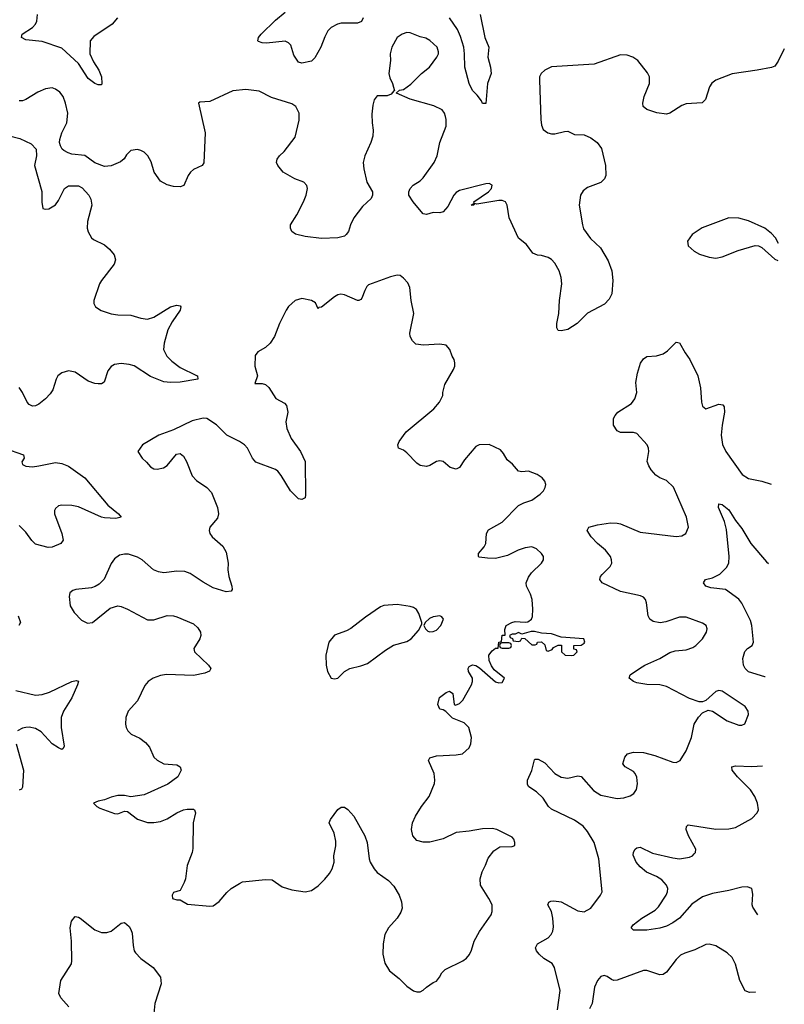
# Model space of a CAD drawing. Header units: inches. Extents: x 1682530 to 1839546, y 640742 to 791647.
# Tile 566 of 656: x 1830413 to 1835068, y 652165 to 658158. Entities that reach past the tile are written whole.
import ezdxf

# ---------------------------------------------------------------- set-up
doc = ezdxf.new("R2010")
doc.units = ezdxf.units.IN
doc.header["$MEASUREMENT"] = 0
doc.layers.add('B8635', color=7, linetype='Continuous')

msp = doc.modelspace()

# ---------------------------------------------------------------- linework, layer by layer
at = {"layer": 'B8635', "color": 5}
for points, elevation in [([(1832504.2, 658170), (1832493.8, 658146.2), (1832470, 658138), (1832370, 658136.1), (1832348, 658130), (1832310, 658109.7), (1832289.2, 658090), (1832270, 658054), (1832245.8, 657990), (1832210, 657925.4), (1832190, 657906.4), (1832130, 657894.3), (1832110, 657898.7), (1832081.8, 657941.8), (1832062.9, 658002.9), (1832050, 658018.3), (1832030, 658027.4), (1831915.6, 658015.6), (1831890, 658017.7), (1831866.4, 658026.4), (1831862, 658030), (1831866, 658050), (1831883.5, 658070), (1831970, 658156.1), (1832030, 658204.2)], 420), ([(1831008, 658170), (1830975.8, 658130), (1830863.9, 658056.1), (1830841.7, 658030), (1830840.7, 657950), (1830861.7, 657901.7), (1830894.6, 657850), (1830910.3, 657810), (1830913.4, 657770), (1830910, 657762), (1830890, 657760.9), (1830870, 657769.6), (1830830, 657799.6), (1830771.8, 657891.8), (1830670, 657984.2), (1830550, 658025.6), (1830450, 658035.6), (1830423.7, 658050), (1830427, 658070), (1830490, 658110.3), (1830508.2, 658130), (1830517.2, 658150), (1830521.1, 658190)], 420), ([(1833216.1, 658190), (1833245.4, 658050), (1833268.1, 657990), (1833263.1, 657930), (1833278.3, 657870), (1833283.1, 657830), (1833260.5, 657770), (1833250, 657648), (1833230, 657648.7), (1833224.1, 657664.1), (1833198.3, 657698.3), (1833170, 657727.3), (1833150, 657769.3), (1833122.2, 657870), (1833121, 657950), (1833115.8, 657990), (1833096.3, 658056.3), (1833078.3, 658098.3), (1833028.6, 658170)], 420), ([(1835067.6, 657981.2), (1835063.9, 657976.1), (1835030, 657905.2), (1835010, 657876), (1834990, 657867.3), (1834902, 657850), (1834750, 657827.8), (1834650, 657789.7), (1834627.3, 657772.7), (1834611.8, 657750), (1834587, 657673), (1834568.5, 657651.5), (1834470, 657646.3), (1834444.2, 657635.8), (1834370.7, 657590), (1834350, 657583), (1834291.3, 657591.3), (1834231.5, 657611.5), (1834209.2, 657630), (1834206, 657650), (1834214.5, 657690), (1834247.6, 657770), (1834247.6, 657810), (1834234.5, 657834.5), (1834175.4, 657910), (1834146, 657930), (1834110, 657943.2), (1834070, 657944.8), (1833910, 657888.4), (1833650, 657871.8), (1833608.9, 657851.1), (1833587.7, 657830), (1833578, 657810), (1833577.1, 657790), (1833585.3, 657550), (1833590, 657516), (1833600.3, 657490), (1833627.3, 657470), (1833650, 657463.7), (1833670, 657463.7), (1833730, 657478.7), (1833750, 657479.3), (1833790, 657459.3), (1833850, 657456.4), (1833890, 657439.3), (1833927.7, 657410), (1833954.7, 657374.7), (1833979.3, 657270), (1833980.5, 657210), (1833973.4, 657190), (1833950, 657167.6), (1833870, 657136.9), (1833843.4, 657116.6), (1833827, 657090), (1833819.6, 657030), (1833838.2, 656910), (1833845.9, 656885.9), (1833887.3, 656827.3), (1833948.2, 656770), (1833995.5, 656690), (1834018, 656630), (1834023.8, 656570), (1834017.1, 656490), (1834002.3, 656457.7), (1833973.5, 656426.5), (1833870, 656372), (1833806.8, 656310), (1833750, 656272.7), (1833710, 656264.5), (1833690, 656266), (1833682, 656282), (1833682, 656310), (1833694.7, 656370), (1833698.7, 656450), (1833713.3, 656550), (1833709.6, 656590), (1833697.4, 656630), (1833670, 656677), (1833650, 656698.4), (1833630, 656711.5), (1833590, 656723), (1833565.1, 656725.1), (1833537.2, 656737.2), (1833498, 656790), (1833450, 656829.4), (1833392.8, 656952.8), (1833379.8, 657030), (1833369.6, 657050), (1833350, 657058.2), (1833330, 657058.7), (1833195.5, 657035.5), (1833181, 657039), (1833178, 657030), (1833162, 657030), (1833179.3, 657040.7), (1833178, 657050), (1833266.9, 657110), (1833285.1, 657130), (1833290, 657152), (1833270, 657160.5), (1833250, 657159.2), (1833090, 657118.3), (1833070, 657106), (1833055.3, 657090), (1833019.4, 657020.6), (1832991.4, 656988.6), (1832970, 656982.2), (1832930, 656984.4), (1832890, 656971.8), (1832870, 656977), (1832857, 656990), (1832807.6, 657050), (1832782, 657090), (1832780.9, 657110), (1832789.3, 657130), (1832808.4, 657151.6), (1832850, 657177.6), (1832870, 657195.8), (1832936.4, 657290), (1832954.7, 657330), (1832969.7, 657410), (1833008.4, 657510), (1833009.7, 657550), (1833005.7, 657570), (1832999.7, 657590), (1832984.5, 657610), (1832933.8, 657633.8), (1832790, 657675.1), (1832706, 657710), (1832706, 657714), (1832726, 657730), (1832750, 657734), (1832793.7, 657766.3), (1832858.7, 657830), (1832908, 657870), (1832953, 657930), (1832962.4, 657950), (1832962.9, 657962.9), (1832954, 657990), (1832910, 658031.8), (1832884.9, 658044.9), (1832850, 658053.3), (1832790, 658078.4), (1832770, 658080.7), (1832741, 658070), (1832710.4, 658049.6), (1832678.4, 657990), (1832668, 657950), (1832670.4, 657910), (1832660.7, 657830), (1832665.2, 657805.2), (1832682.8, 657770), (1832694, 657726), (1832690, 657726), (1832675.3, 657704.7), (1832650, 657694), (1832590, 657694), (1832570.5, 657669.5), (1832562.4, 657637.6), (1832557.3, 657582.7), (1832558.4, 657530), (1832565.5, 657485.5), (1832562.6, 657450), (1832550.2, 657409.8), (1832513.4, 657330), (1832503.1, 657290), (1832507.2, 657250), (1832526.4, 657170), (1832560.5, 657110), (1832560.5, 657090), (1832553, 657070), (1832499.5, 657020.5), (1832448, 656952), (1832426.4, 656910), (1832414.4, 656870), (1832400.5, 656850), (1832390, 656840.7), (1832350.3, 656829.7), (1832250, 656826), (1832150, 656837.6), (1832092, 656852), (1832069.2, 656870), (1832060.9, 656890), (1832062, 656910), (1832100.5, 656970), (1832141.6, 657050), (1832156.9, 657090), (1832165.6, 657130), (1832160.7, 657150), (1832142.7, 657170), (1832088.7, 657188.7), (1832016, 657230), (1831985.2, 657270), (1831977.2, 657290), (1831980.9, 657310), (1831995.1, 657330), (1832023.3, 657356.7), (1832090, 657442.8), (1832113.9, 657546.1), (1832113.3, 657590), (1832093.3, 657630), (1832070, 657645.1), (1831944.9, 657684.9), (1831870, 657722.9), (1831790, 657733.6), (1831710, 657724.5), (1831570, 657661.2), (1831510, 657655.3), (1831502, 657650), (1831541.3, 657470), (1831533, 657287), (1831524, 657270), (1831470, 657245.6), (1831452.7, 657230), (1831438.7, 657210), (1831413, 657150), (1831390, 657140.7), (1831350, 657143.6), (1831310, 657154), (1831270, 657175.1), (1831231.8, 657230), (1831212.7, 657292.7), (1831192, 657330), (1831171.1, 657351.1), (1831150, 657361.6), (1831130, 657367.6), (1831090, 657362), (1831063.8, 657336.2), (1831048.7, 657311.3), (1831026.9, 657293.1), (1830970.4, 657269.6), (1830930, 657265.6), (1830870, 657287), (1830810, 657331.2), (1830730, 657339.7), (1830707, 657347), (1830682, 657362), (1830671.1, 657371.1), (1830660.5, 657390), (1830655.1, 657410), (1830656.3, 657430), (1830669.7, 657470), (1830699.7, 657530), (1830705.4, 657590), (1830692.2, 657650), (1830676.9, 657690), (1830657.3, 657717.3), (1830630, 657735.4), (1830610, 657742.6), (1830570, 657736.8), (1830523.6, 657716.4), (1830450, 657672.6), (1830430, 657664.7), (1830410, 657663.6)], 440), ([(1830270, 657471.8), (1830414.1, 657434.1), (1830482.2, 657402.2), (1830514, 657370), (1830515.8, 657330), (1830503.6, 657270), (1830547.5, 657112.5), (1830546.8, 657046.8), (1830554, 657010), (1830570, 657004.7), (1830590, 657006), (1830630, 657031), (1830650, 657058), (1830685.2, 657130), (1830710, 657146), (1830770, 657146.8), (1830794.2, 657134.2), (1830834, 657090), (1830846.2, 657066.2), (1830853, 657030), (1830825.5, 656930), (1830824.4, 656890), (1830830, 656867.3), (1830850, 656830.5), (1830861.2, 656821.2), (1830928.8, 656788.8), (1830960.6, 656760.6), (1830987.1, 656727.1), (1830995.6, 656695.6), (1830988.4, 656670), (1830910.3, 656570), (1830899.5, 656550), (1830864.9, 656450), (1830864, 656430), (1830874, 656410), (1830909, 656389), (1830970, 656368.9), (1831010, 656362.6), (1831090, 656360.4), (1831150, 656341.6), (1831190, 656335.8), (1831230, 656347.2), (1831330, 656410.4), (1831370, 656420.7), (1831390, 656416), (1831394.8, 656410), (1831390.6, 656390), (1831341.3, 656318.7), (1831314.9, 656270), (1831291.8, 656190), (1831288.7, 656150), (1831308.5, 656110), (1831340, 656080), (1831390, 656040.4), (1831490, 655993.4), (1831494.8, 655990), (1831498, 655970), (1831390, 655951.2), (1831330, 655949.8), (1831290, 655954), (1831210, 655986.8), (1831110, 656050.7), (1831080, 656060), (1831030, 656065.3), (1830990, 656058.7), (1830970, 656046.6), (1830950, 656020.9), (1830927.1, 655952.9), (1830910, 655942.4), (1830890, 655942), (1830870, 655944), (1830830, 655958), (1830750, 656012.8), (1830710, 656022), (1830670, 656009.6), (1830645.7, 655990), (1830634.6, 655970), (1830613.7, 655906.3), (1830598.3, 655881.7), (1830570, 655851.5), (1830530, 655817.6), (1830510, 655807.3), (1830490, 655805.6), (1830470, 655817), (1830458.4, 655830), (1830430, 655889.2), (1830410, 655919.5)], 440), ([(1834730, 656951.5), (1834567.7, 656892.3), (1834506, 656850), (1834478, 656810), (1834482, 656782), (1834518, 656750), (1834550.6, 656730.6), (1834610, 656713.4), (1834650, 656707.7), (1834690, 656714), (1834786.2, 656753.8), (1834890, 656784), (1834910, 656781), (1834930, 656771.3), (1835010, 656701), (1835028.3, 656693.5)], 460), ([(1835031.4, 656795.2), (1835014.5, 656830), (1834990, 656857.2), (1834950, 656889.2), (1834850, 656933.6), (1834790, 656949.6), (1834730, 656951.5)], 460), ([(1833687.7, 652132.3), (1833703.5, 652250), (1833668.2, 652390), (1833654.2, 652414.2), (1833604.6, 652444.6), (1833575.1, 652470), (1833559.6, 652490), (1833552, 652510), (1833565.9, 652534.1), (1833630, 652570.4), (1833647.8, 652590), (1833658.3, 652610), (1833663.3, 652636.7), (1833658.4, 652690), (1833649.8, 652729.8), (1833627.3, 652770), (1833633.8, 652786.2), (1833646.5, 652793.5), (1833664.9, 652795.1), (1833710, 652788.9), (1833810, 652734.4), (1833850, 652728.5), (1833890, 652750.8), (1833949.3, 652830), (1833958, 652850), (1833939.1, 653050), (1833909.8, 653150), (1833870, 653216.4), (1833843.5, 653250), (1833790, 653287), (1833650, 653352.2), (1833632.2, 653370), (1833600.4, 653420.4), (1833558.1, 653458.1), (1833512, 653490), (1833503.9, 653503.9), (1833505.1, 653530), (1833531.1, 653588.9), (1833546.3, 653653.7), (1833550, 653657.3), (1833570, 653657.1), (1833610, 653635.8), (1833670.2, 653570.2), (1833710, 653546.9), (1833750, 653540.8), (1833810, 653555.8), (1833830, 653552.4), (1833906.3, 653466.3), (1833950, 653438), (1834050, 653418.4), (1834090, 653422), (1834130, 653434), (1834151.4, 653448.6), (1834167.3, 653472.7), (1834173.4, 653506.6), (1834170, 653548), (1834160.7, 653570), (1834150, 653582), (1834099, 653610), (1834084, 653630), (1834096, 653670), (1834114, 653690), (1834150, 653700.3), (1834210, 653698.9), (1834279.1, 653679.1), (1834390, 653638.7), (1834410, 653636.4), (1834434.5, 653650), (1834470, 653707.7), (1834502.7, 653790), (1834519.2, 653870), (1834546, 653914), (1834570, 653939.3), (1834605.1, 653954.9), (1834630, 653950.5), (1834720.5, 653890), (1834790, 653865.3), (1834810, 653864.9), (1834827.8, 653872.2), (1834849.6, 653930), (1834847.3, 653950), (1834830, 653977), (1834690, 654071.6), (1834670, 654075.6), (1834650, 654069.4), (1834590, 654015.1), (1834570, 654006.6), (1834550, 654007), (1834490, 654026.6), (1834350, 654099.1), (1834310, 654109.7), (1834231.3, 654111.3), (1834170, 654123), (1834149, 654130), (1834124, 654150), (1834129.2, 654170), (1834185.1, 654210), (1834219.5, 654230), (1834309.4, 654270), (1834370, 654306), (1834403.3, 654316.7), (1834470, 654323.1), (1834510, 654336.4), (1834530, 654348.5), (1834569.5, 654390), (1834593.6, 654430), (1834598.4, 654450), (1834592, 654470), (1834570, 654484.5), (1834470, 654521.7), (1834430, 654522.2), (1834346.7, 654493.3), (1834312.7, 654487.3), (1834270, 654494.3), (1834249.8, 654509.8), (1834239.7, 654530), (1834229.7, 654609.7), (1834222.9, 654630), (1834210, 654642.9), (1834191.8, 654651.8), (1834070, 654678), (1833959.6, 654730), (1833945.1, 654750), (1833949.5, 654770), (1833958.2, 654781.8), (1834007, 654830), (1834017, 654850), (1834016.2, 654870), (1834009.6, 654890), (1833979.7, 654930), (1833929.7, 654970), (1833891.5, 655010), (1833867.3, 655050), (1833877.2, 655070), (1833930, 655083.2), (1834010, 655094.9), (1834050, 655093.7), (1834070.8, 655090), (1834190, 655038.7), (1834410, 655012.7), (1834443.3, 655016.7), (1834469, 655030), (1834483.7, 655070), (1834471.6, 655130), (1834393.4, 655313.4), (1834350, 655353.6), (1834310, 655369.7), (1834286.5, 655386.5), (1834257.8, 655417.8), (1834242.5, 655442.5), (1834233.6, 655470), (1834242.9, 655530), (1834240.7, 655550), (1834231.8, 655570), (1834170, 655638.9), (1834150, 655645.4), (1834070, 655646), (1834050, 655656.2), (1834028.2, 655690), (1834027.6, 655730), (1834037, 655750), (1834054.5, 655770), (1834137.8, 655822.2), (1834157.6, 655850), (1834169.6, 655890), (1834163.5, 655950), (1834172.9, 656007.1), (1834193.1, 656066.9), (1834210, 656094), (1834231.6, 656108.4), (1834290, 656111.8), (1834330, 656123.7), (1834357, 656143), (1834410, 656194.8), (1834430, 656191), (1834463.7, 656130), (1834492, 656090), (1834541.6, 655990), (1834558.3, 655918.3), (1834563.1, 655830), (1834570, 655806.8), (1834590, 655790.7), (1834670, 655817.6), (1834693.7, 655813.7), (1834701.6, 655801.6), (1834704.2, 655770), (1834689.3, 655690.7), (1834683.9, 655630), (1834692.2, 655572.2), (1834711.7, 655530), (1834810.4, 655390), (1834850, 655365.3), (1834930, 655348.8), (1834986.7, 655330.8)], 440), ([(1830320.7, 655550), (1830436, 655510), (1830440.5, 655490), (1830426.7, 655466.7), (1830430.6, 655450), (1830450, 655440.9), (1830490, 655437.6), (1830530, 655442.6), (1830630, 655463.6), (1830670, 655457.4), (1830710, 655440.3), (1830808.9, 655370), (1830950, 655203), (1831014.8, 655150), (1831031.3, 655130), (1830998.7, 655121.3), (1830930, 655126.8), (1830910, 655131.1), (1830770, 655194), (1830730, 655201.3), (1830670, 655203.5), (1830650, 655199.7), (1830630, 655182.7), (1830624.6, 655170), (1830624.2, 655150), (1830670.4, 655030), (1830677.1, 654990), (1830664, 654970), (1830610, 654947.2), (1830586.6, 654946.6), (1830510, 654965.6), (1830487.8, 654987.8), (1830450, 655039.6), (1830410, 655078.9)], 440), ([(1834950.9, 654158.9), (1834950, 654159.4), (1834850, 654189), (1834830, 654208.8), (1834819.3, 654230), (1834815.9, 654270), (1834827.8, 654312.2), (1834843.6, 654330), (1834871.5, 654348.5), (1834880.4, 654370), (1834870.7, 654470), (1834861.9, 654501.9), (1834810, 654606), (1834790, 654632), (1834710, 654690.8), (1834619.4, 654699.4), (1834589, 654710), (1834575.3, 654730), (1834588, 654750), (1834630, 654761.3), (1834675.8, 654784.2), (1834716.6, 654823.4), (1834729, 654851), (1834731.2, 654891.2), (1834716.2, 655056.2), (1834704.4, 655104.4), (1834668, 655190), (1834669.4, 655210.6), (1834690, 655206.8), (1834730, 655175.5), (1834770.4, 655110), (1834810, 655062), (1834864.2, 654970), (1834958.6, 654858.6), (1834972, 654848.2)], 420), ([(1830403.7, 654530), (1830418.4, 654490), (1830408.6, 654471.4)], 440), ([(1830390, 654075.3), (1830510, 654046), (1830550, 654051.5), (1830594.2, 654065.8), (1830730, 654130.4), (1830755.9, 654135.9), (1830770, 654131.3), (1830765.5, 654110), (1830730.3, 654029.7), (1830679.3, 653950), (1830664.9, 653910), (1830664.9, 653850), (1830682.8, 653737.2), (1830678.5, 653721.5), (1830670, 653717.2), (1830650, 653725.6), (1830610, 653751.6), (1830543.4, 653823.4), (1830510, 653843.8), (1830471.3, 653851.3), (1830450, 653850.6), (1830430, 653845.8), (1830399.5, 653830)], 440), ([(1830391.3, 653750), (1830435.3, 653590), (1830430, 653486), (1830424.7, 653475.3), (1830410.6, 653469.4)], 440), ([(1834906.7, 652710.3), (1834876.1, 652756.1), (1834871.5, 652771.5), (1834875.6, 652835.6), (1834869.5, 652869.5), (1834841.2, 652881.2), (1834810, 652878.9), (1834730, 652858), (1834630, 652840.7), (1834570, 652819.8), (1834504.2, 652775.8), (1834430, 652689.7), (1834390, 652660.9), (1834350, 652641.5), (1834310, 652628.2), (1834230, 652616), (1834150, 652617), (1834135.1, 652630), (1834146.6, 652650), (1834201.1, 652690), (1834281.3, 652738.7), (1834301.3, 652758.7), (1834347.7, 652830), (1834356.5, 652850), (1834358.2, 652870), (1834351.1, 652891.1), (1834322, 652922), (1834290, 652942.4), (1834229.6, 652970), (1834190, 653001.6), (1834166, 653030), (1834147, 653073), (1834149.4, 653090.6), (1834159, 653110), (1834170, 653117.3), (1834190, 653121.6), (1834265.6, 653085.6), (1834390, 653055.9), (1834430, 653051.3), (1834490, 653060.3), (1834509.5, 653070), (1834519.1, 653080.9), (1834526.3, 653090), (1834529.7, 653110), (1834484.2, 653190), (1834469.8, 653230), (1834471.6, 653248.4), (1834483.1, 653256.9), (1834650, 653232.2), (1834730, 653232.4), (1834770, 653242), (1834870, 653297), (1834901.6, 653330), (1834909.6, 653350), (1834904.7, 653390), (1834888.3, 653430), (1834861.1, 653470), (1834782.2, 653550), (1834749.6, 653590), (1834749, 653610), (1834770, 653616), (1834870, 653612.4), (1834934.4, 653616.8)], 420), ([(1830712.3, 652150), (1830664, 652204), (1830651.9, 652231.9), (1830662.9, 652310), (1830728.4, 652411.6), (1830731.3, 652430), (1830727.4, 652550), (1830719.6, 652630), (1830727.9, 652672.1), (1830750, 652698.8), (1830770, 652696.3), (1830781, 652690), (1830870, 652619.3), (1830910, 652601.6), (1830943.4, 652603.4), (1830970, 652610.4), (1831030, 652658.8), (1831050, 652662.8), (1831078.4, 652638.4), (1831090, 652621), (1831097.7, 652597.7), (1831103.9, 652523.9), (1831110.4, 652490.4), (1831118, 652478), (1831150, 652444), (1831226, 652390), (1831270.7, 652330), (1831274.4, 652290), (1831235.8, 652170), (1831226.7, 652090)], 440), ([(1834892.4, 652241), (1834890, 652239.7), (1834856.6, 652236.6), (1834830, 652247), (1834797.4, 652310), (1834769.7, 652410), (1834750.8, 652450.8), (1834719.3, 652479.3), (1834650, 652521.7), (1834610, 652531.1), (1834590, 652529.7), (1834523.4, 652496.6), (1834462.7, 652477.3), (1834436.4, 652463.6), (1834410, 652438.9), (1834350, 652361), (1834330, 652347.1), (1834310, 652344.8), (1834230, 652370.9), (1834210, 652371), (1834050, 652312.6), (1834030, 652311.2), (1834016, 652316), (1833990, 652333.6), (1833970, 652340.7), (1833950, 652333.6), (1833930, 652309.6), (1833912.4, 652270), (1833897.8, 652170), (1833882.6, 652137.4)], 440)]:
    msp.add_lwpolyline(points, dxfattribs=dict(at, elevation=elevation))
for points, elevation in [([(1832710, 656603.7), (1832670, 656594), (1832536.2, 656543.8), (1832526, 656534), (1832513.7, 656510), (1832496.7, 656463.3), (1832490, 656454.5), (1832478, 656450), (1832470, 656448.3), (1832390, 656484.4), (1832368, 656488), (1832350, 656483.9), (1832328.5, 656471.5), (1832250, 656408.3), (1832234.4, 656405.6), (1832230, 656399), (1832214.5, 656434.5), (1832189, 656450), (1832130, 656461.6), (1832090, 656449.5), (1832050, 656412.3), (1832034.9, 656390), (1831994, 656310), (1831964, 656230), (1831937.3, 656190), (1831910, 656162.7), (1831862.4, 656137.6), (1831846, 656114), (1831843.7, 656050), (1831860.3, 655990), (1831843.4, 655943.4), (1831890, 655944.2), (1831910, 655938.4), (1831930, 655919.1), (1831971.9, 655851.9), (1832024.2, 655824.2), (1832037.1, 655810), (1832044.4, 655770), (1832033.7, 655710), (1832039.5, 655670), (1832065.3, 655610), (1832122.6, 655530), (1832150.4, 655470), (1832153.4, 655266.6), (1832150, 655249), (1832130, 655237.2), (1832110, 655242.7), (1832061.6, 655290), (1832004.7, 655384.7), (1831984.2, 655410), (1831970, 655420.4), (1831850, 655466), (1831829.7, 655490), (1831799.7, 655550), (1831780.7, 655570), (1831750.7, 655590.7), (1831674.5, 655630), (1831610, 655691.6), (1831551.6, 655731.6), (1831530, 655733.6), (1831462.8, 655717.2), (1831350, 655662.9), (1831260.7, 655630), (1831161, 655570), (1831132, 655530), (1831158, 655490), (1831185.8, 655465.8), (1831210, 655436), (1831230, 655424), (1831250, 655422), (1831288, 655430), (1831310, 655444), (1831366.8, 655513.2), (1831390, 655518.8), (1831410, 655501), (1831428, 655470), (1831462.4, 655382.4), (1831490, 655352.7), (1831551.7, 655311.7), (1831580.3, 655280.3), (1831617.1, 655190), (1831623, 655150), (1831616.1, 655123.9), (1831571, 655070), (1831566, 655050), (1831570.8, 655030), (1831584, 655010), (1831650, 654954), (1831670, 654918), (1831681.6, 654850), (1831679.5, 654810), (1831685.3, 654770), (1831704.9, 654710), (1831706.8, 654690), (1831699.3, 654680.7), (1831670, 654675.1), (1831590, 654700.5), (1831530, 654734), (1831450, 654787.2), (1831419, 654799), (1831370, 654801.4), (1831291.1, 654791.1), (1831257, 654797), (1831226.6, 654810), (1831158, 654870), (1831130, 654887.6), (1831075.2, 654904.8), (1831050, 654906), (1831020.6, 654899.4), (1830990, 654876), (1830970, 654849.2), (1830927.1, 654752.9), (1830897.6, 654722.4), (1830872.4, 654707.6), (1830850, 654700.9), (1830754, 654690), (1830735.9, 654684.1), (1830718.8, 654670), (1830713.4, 654646.6), (1830720.4, 654590), (1830743.8, 654550), (1830790, 654502.8), (1830825.2, 654485.2), (1830855.3, 654490), (1830962.7, 654577.3), (1831010, 654590.8), (1831030, 654587.3), (1831070, 654570.5), (1831190, 654506), (1831230, 654505.5), (1831310, 654532.7), (1831350, 654530.4), (1831370, 654524.4), (1831470, 654482), (1831497, 654457), (1831513, 654430), (1831515.5, 654410), (1831510.4, 654390), (1831473.4, 654330), (1831476.3, 654310), (1831563, 654230), (1831576.3, 654210), (1831568, 654192), (1831539, 654181), (1831470, 654167.2), (1831306.8, 654173.2), (1831270, 654166.9), (1831225.5, 654150), (1831194.4, 654130), (1831174.1, 654105.9), (1831130, 654012.7), (1831073.4, 653950), (1831059.3, 653910), (1831057.1, 653870), (1831060.5, 653850), (1831070.6, 653830), (1831090.8, 653810), (1831144.8, 653784.8), (1831179.3, 653759.3), (1831202.4, 653730), (1831230.3, 653670.3), (1831250, 653650.5), (1831291.3, 653630), (1831370, 653623), (1831390, 653610.8), (1831395.5, 653590), (1831375.5, 653550), (1831315.5, 653504.5), (1831170, 653439.5), (1831090, 653429), (1831050, 653437), (1831010, 653436.2), (1830970, 653426.6), (1830930, 653409), (1830890, 653402), (1830862, 653390), (1830882, 653370), (1830899.8, 653359.8), (1830990, 653326), (1831010, 653324.7), (1831050, 653341), (1831070, 653338), (1831130, 653291.3), (1831191.1, 653271.1), (1831230, 653271), (1831270, 653278.8), (1831310, 653294.8), (1831369.6, 653330.4), (1831410, 653348.2), (1831433.2, 653353.2), (1831470, 653354), (1831478, 653350), (1831484, 653330), (1831468.8, 653270), (1831467.3, 653112.7), (1831463.7, 653090), (1831432.2, 653010), (1831421.7, 652930), (1831414.1, 652905.9), (1831390, 652859), (1831350, 652845.2), (1831340.5, 652830), (1831344, 652810), (1831370, 652800.7), (1831390, 652801), (1831434.9, 652774.9), (1831570, 652762), (1831590, 652764.9), (1831628.1, 652791.9), (1831673.9, 652846.1), (1831700.9, 652870), (1831750, 652901.6), (1831770, 652910.4), (1831910, 652926), (1831950, 652922), (1832010, 652880.7), (1832070, 652862), (1832150, 652850.8), (1832190, 652858.8), (1832230, 652887.3), (1832270, 652927.3), (1832298.2, 652961.8), (1832314.7, 652990), (1832328, 653030), (1832326, 653070), (1832338.3, 653130), (1832338, 653158), (1832327.9, 653207.9), (1832297.2, 653270), (1832304, 653290), (1832350, 653351), (1832370, 653366), (1832390, 653366), (1832410, 653350.8), (1832447.3, 653310), (1832514, 653190), (1832528.7, 653150), (1832541.3, 653050), (1832547, 653030), (1832570, 652990.7), (1832590, 652968), (1832658.3, 652918.3), (1832690, 652884.9), (1832722.4, 652830), (1832736.5, 652790), (1832740.3, 652750), (1832733, 652727), (1832710.4, 652690), (1832658, 652630), (1832635.6, 652590), (1832625.7, 652534.3), (1832624.4, 652470), (1832636.2, 652416.2), (1832663.7, 652370), (1832722.7, 652322.7), (1832770, 652276.4), (1832810, 652248), (1832830, 652241.6), (1832850, 652242), (1832870, 652250.7), (1832889.7, 652270.3), (1832930, 652298.8), (1832950, 652306.8), (1832969.2, 652330), (1832982.5, 652357.5), (1833002.4, 652377.6), (1833109.6, 652430.4), (1833132.9, 652447.1), (1833151.4, 652468.6), (1833164.2, 652495.8), (1833178.9, 652550), (1833212.3, 652607.7), (1833282.9, 652710), (1833289.6, 652730.4), (1833289.6, 652770), (1833269.7, 652810), (1833219.1, 652890), (1833215.1, 652930), (1833227.6, 652972.4), (1833248.3, 653011.7), (1833264.6, 653055.4), (1833299.7, 653100.3), (1833336.5, 653123.5), (1833410, 653126), (1833427.3, 653132.7), (1833428, 653150), (1833422, 653170), (1833410, 653182), (1833318, 653230), (1833290, 653236), (1833230, 653234), (1833150, 653219.6), (1833070, 653211.6), (1832990, 653171.8), (1832910, 653151.5), (1832870, 653152), (1832830, 653162.7), (1832806, 653190), (1832799, 653230), (1832804, 653270), (1832822, 653310), (1832859.6, 653370), (1832905.1, 653430), (1832938.4, 653510), (1832940.7, 653530), (1832935.8, 653570), (1832902, 653650), (1832910, 653666), (1832950, 653677.6), (1833070, 653683), (1833108, 653690), (1833150, 653726), (1833159.5, 653750), (1833162.9, 653790), (1833147.3, 653850), (1833117.8, 653877.8), (1833047.2, 653907.2), (1833006.8, 653946.8), (1832990, 653957.2), (1832970, 653962), (1832958, 653990), (1832968.1, 654031.9), (1833010, 654064), (1833030, 654070.7), (1833050, 654058), (1833058.8, 653990), (1833065.1, 653985.1), (1833090, 653997), (1833110, 654016.5), (1833162.7, 654110), (1833169.7, 654130), (1833169.7, 654150), (1833145.6, 654190), (1833142.9, 654210), (1833150, 654220.7), (1833170, 654232.2), (1833190, 654228.2), (1833212.9, 654212.9), (1833310, 654127.7), (1833330, 654121), (1833350, 654124.7), (1833364, 654150), (1833302, 654202), (1833284.9, 654224.9), (1833270, 654258), (1833269.6, 654290), (1833290, 654316), (1833310, 654332), (1833326, 654334), (1833329.2, 654370), (1833346, 654374), (1833350, 654411.3), (1833367.3, 654412.7), (1833366.6, 654446.6), (1833375.3, 654470), (1833408, 654490), (1833430, 654494.8), (1833490, 654490.6), (1833506.6, 654493.4), (1833529.5, 654510.5), (1833534.2, 654525.8), (1833537.2, 654570), (1833532.7, 654630), (1833522.3, 654662.3), (1833497.7, 654710), (1833495.4, 654730), (1833510, 654764.9), (1833528.8, 654791.2), (1833589.3, 654850), (1833601.2, 654870), (1833601.2, 654890), (1833589.3, 654910), (1833558.2, 654938.2), (1833530, 654949.7), (1833490, 654944.4), (1833447.7, 654930), (1833383.5, 654896.5), (1833310, 654878.7), (1833259.9, 654880.1), (1833210, 654887.6), (1833205.2, 654890), (1833205.1, 654910), (1833240.7, 654950), (1833251.6, 654970), (1833254, 655030), (1833266.5, 655053.5), (1833350, 655100.4), (1833450, 655201.6), (1833481.7, 655218.3), (1833530, 655234.4), (1833580.9, 655270), (1833600.9, 655290), (1833612.3, 655310), (1833616, 655330), (1833609.4, 655349.4), (1833594, 655370), (1833564, 655390), (1833510, 655409.5), (1833470, 655406), (1833448.7, 655410), (1833412.1, 655452.1), (1833380.1, 655480.1), (1833358.3, 655518.3), (1833339.3, 655539.3), (1833270, 655573), (1833210, 655571.3), (1833190, 655559.6), (1833121.1, 655478.9), (1833090, 655433.2), (1833070, 655422.7), (1833032.5, 655432.5), (1832990, 655469), (1832970, 655473.2), (1832950, 655469.2), (1832910, 655445.2), (1832890, 655439.3), (1832850, 655444), (1832830, 655459), (1832770, 655522.7), (1832750, 655537.2), (1832718, 655550), (1832715.3, 655570), (1832724, 655590), (1832766, 655650), (1832933.2, 655790), (1832969, 655830), (1832988.7, 655870), (1832988.7, 655890), (1833002, 655938), (1833054, 656030), (1833061.2, 656050), (1833061.2, 656070), (1833057.2, 656090), (1833045.2, 656110), (1833032, 656150), (1833010, 656177), (1832970, 656183.6), (1832870, 656177.6), (1832840.5, 656180.5), (1832823.9, 656183.9), (1832803.3, 656203.3), (1832789.6, 656229.6), (1832787.3, 656250), (1832811.6, 656370), (1832795.1, 656450), (1832787.6, 656527.6), (1832776.6, 656556.6), (1832750, 656585.2), (1832730, 656601.2)], 460), ([(1832710, 654599.5), (1832630, 654592.3), (1832610, 654583.7), (1832517.4, 654522.6), (1832428.1, 654451.9), (1832402.5, 654437.5), (1832330, 654412.7), (1832294, 654370), (1832277.3, 654290), (1832278.8, 654230), (1832286, 654190), (1832310, 654151.3), (1832330, 654147.3), (1832350, 654151), (1832389.5, 654190.5), (1832422, 654210), (1832490, 654224.9), (1832530, 654238.7), (1832638.9, 654321.1), (1832688.7, 654351.3), (1832770, 654373.1), (1832796.9, 654390), (1832839.7, 654440.3), (1832860.4, 654479.6), (1832861.2, 654490), (1832843, 654543), (1832827.8, 654567.8), (1832810, 654580.9), (1832790, 654587.3)], 480), ([(1832970, 654529.2), (1832930, 654524.5), (1832907.2, 654512.8), (1832881, 654490), (1832874, 654470), (1832882.8, 654450), (1832897.1, 654437.1), (1832910, 654432.7), (1832930, 654434.4), (1832950, 654442.4), (1832977, 654470), (1832993.2, 654510), (1832982.7, 654522.7)], 480), ([(1833546.4, 654433.6), (1833526.4, 654433.6), (1833470, 654418), (1833450, 654428), (1833430, 654418), (1833410, 654418), (1833394, 654410), (1833398, 654398), (1833412.7, 654392.7), (1833418, 654378), (1833450, 654374), (1833462, 654378), (1833470, 654394), (1833487.3, 654392.7), (1833530, 654354), (1833550, 654354), (1833562, 654358), (1833566, 654370), (1833590, 654372), (1833610, 654354), (1833618, 654318), (1833630, 654314), (1833655.3, 654324.7), (1833663.1, 654336.9), (1833690, 654352), (1833711.6, 654351.6), (1833712, 654310), (1833734, 654290), (1833770, 654288.2), (1833786, 654290), (1833806, 654310), (1833802, 654322), (1833787.3, 654327.3), (1833786, 654350), (1833830, 654351.3), (1833850, 654362.8), (1833853.3, 654370), (1833848, 654390), (1833710, 654399.5), (1833650, 654419.6), (1833590, 654424)], 460), ([(1833390, 654366), (1833350, 654366), (1833338, 654362), (1833334, 654350), (1833338, 654338), (1833350, 654334), (1833390, 654334), (1833402, 654338), (1833406, 654350), (1833402, 654362)], 460)]:
    msp.add_lwpolyline(points, close=True, dxfattribs=dict(at, elevation=elevation))

doc.saveas('drawing.dxf')
